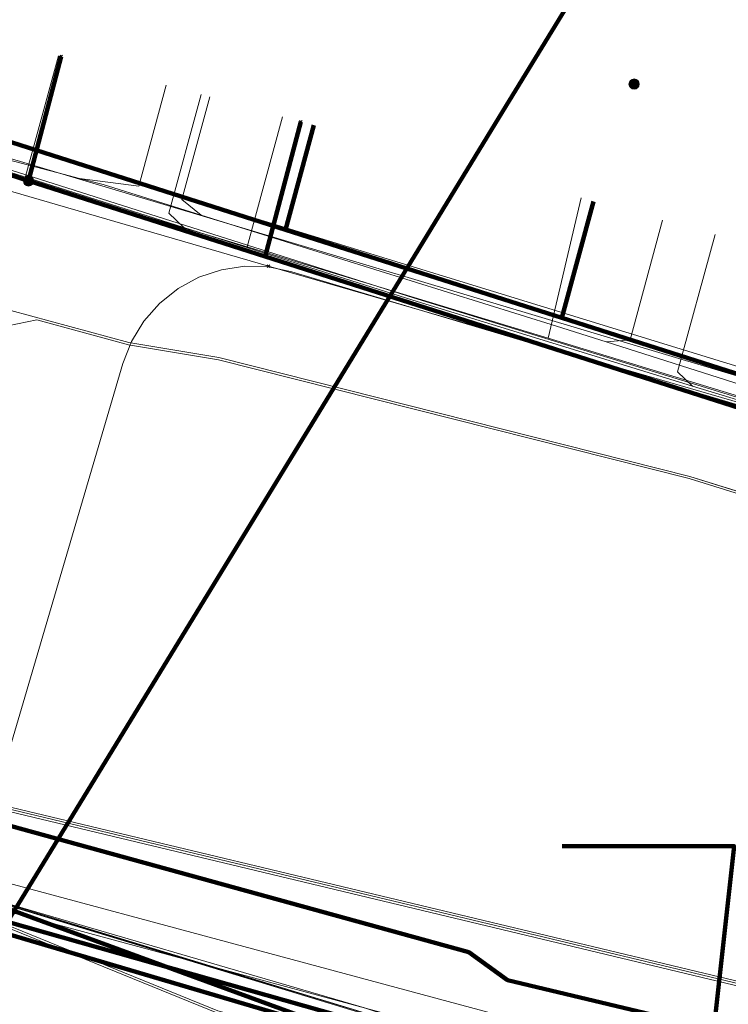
# Model space of a CAD drawing. Extents: x 152558 to 154479, y 462974 to 463683.
# Tile 517 of 638: x 153897 to 153913, y 463418 to 463439. Entities that reach past the tile are written whole.
import ezdxf
from ezdxf.lldxf.tags import DXFTag

# ---------------------------------------------------------------- set-up
doc = ezdxf.new("R2010")
doc.units = 0
doc.header["$LTSCALE"] = 0.2
doc.layers.get('0').update_dxf_attribs({"linetype": 'CONTINUOUS'})
for name, color, linetype, lineweight in [('B-RO-KL-DATA_COAXIAAL_17_ZIGGO BV-G', 90, 'KL-DATA-N', 18), ('B-RO-KL-DATA_COAXIAAL_7_ZIGGO BV-G', 90, 'KL-DATA-N', 18), ('B-RO-KL-DATA_DUCT_ZIGGO BV-G', 90, 'CONTINUOUS', 100), ('B-RO-KL-DATA_EUROFIBER NEDERLAND BV-G', 90, 'KL-DATA-N', 18), ('B-RO-KL-DATA_HULPSTUK_KPN BV-S', 90, 'CONTINUOUS', 25), ('B-RO-KL-DATA_KABELBED_KPN BV-G', 90, 'CONTINUOUS', 100), ('B-RO-KL-DATA_KABELBED_ZIGGO BV-G', 90, 'CONTINUOUS', 100), ('B-RO-KL-DATA_REGGEFIBER OPERATOR BV-G', 90, 'KL-DATA-N', 18), ('B-RO-KL-DATA_STEDIN NETBEHEER BV-G', 90, 'KL-DATA-N', 18), ('B-RO-KL-ET_LS_400 V_STEDIN NETBEHEER BV-G', 190, 'KL-LS-N', 18), ('B-RO-KL-ET_MS_10 KV_STEDIN NETBEHEER BV-G', 130, 'KL-MS-N', 18), ('B-RO-KL-GAS_LD_GRIJS GIETIJZER_170_0.1 BAR_STEDIN NETBEHEER BV-G', 50, 'KL-GAS-LD-N', 18), ('B-RO-KL-GAS_LD_PE_32_0.1 BAR_STEDIN NETBEHEER BV-G', 50, 'KL-GAS-LD-N', 18), ('B-RO-KL-GAS_LD_PVC_110_0.1 BAR_STEDIN NETBEHEER BV-G', 50, 'KL-GAS-LD-N', 18), ('B-RO-KL-GAS_LD_PVC_160_0.1 BAR_STEDIN NETBEHEER BV-G', 50, 'KL-GAS-LD-N', 18), ('B-RO-KL-WATER_100_VITENS-G', 170, 'KL-WATER-N', 18), ('B-RO-KL-WATER_150_VITENS-G', 170, 'KL-WATER-N', 18), ('B-RO-KL-WATER_HULPSTUK_VITENS-S', 170, 'CONTINUOUS', 25)]:
    doc.layers.add(name, color=color, linetype=linetype, lineweight=lineweight)
doc.styles.add('NLCS-ISO', font='NLCS-ISO.ttf')
tags = doc.linetypes.add('KL-DATA-N', pattern='A,4,-1,[101,NLCS.SHX,S=0.5,R=0,X=0,Y=0],-1,4,-1,["D",Standard,S=1,R=0,X=-0.25,Y=-0.5],-1.5', length=12.5).pattern_tags.tags
tags[18] = DXFTag(74, 10)
tags = doc.linetypes.add('KL-GAS-LD-N', pattern='A,4,-1,[69,NLCS.SHX,S=0.5,R=0,X=0,Y=0],-1,4,-1,["L",Standard,S=1,R=0,X=0.25,Y=-0.5],-2', length=13).pattern_tags.tags
tags[18] = DXFTag(74, 10)
tags = doc.linetypes.add('KL-LS-N', pattern='A,4,-1,[103,NLCS.SHX,S=0.75,R=0,X=0,Y=0],-1,4,-1,["L",Standard,S=1,R=0,X=0,Y=-0.5],-2', length=13).pattern_tags.tags
tags[18] = DXFTag(74, 10)
tags = doc.linetypes.add('KL-MS-N', pattern='A,4,-1,[103,NLCS.SHX,S=0.75,R=0,X=0,Y=0],-1,4,-1,["M",Standard,S=1,R=0,X=0,Y=-0.5],-2', length=13).pattern_tags.tags
tags[18] = DXFTag(74, 10)
doc.linetypes.add('KL-WATER-N', pattern='A,7,-0.5,[168,NLCS.SHX,S=0.75,R=0,X=0.75,Y=0],-2', length=9.5)

# ---------------------------------------------------------------- blocks, each defined once
blk = doc.blocks.new('SKL-WTB_HULP_OVERIG-SO')
at = {"color": 0, "linetype": 'ByBlock', "lineweight": 18}
for points in [[(-0.14, 0.14), (0.14, -0.14)], [(0.14, 0.14), (-0.14, -0.14)]]:
    blk.add_lwpolyline(points, dxfattribs=at)
at = {"color": 0, "linetype": 'ByBlock', "lineweight": 18, "style": 'NLCS-ISO', "flags": 1}
for tag, p in [('TYPE', (1.5, 0)), ('LABEL', (1.5, -1.5)), ('OMSCHRIJVING', (1.5, -3))]:
    blk.add_attdef(tag, p, '', height=1, dxfattribs=at)
blk = doc.blocks.new('SKL-WTB_HULP_MOF-SO')
at = {"linetype": 'ByBlock', "lineweight": 18}
h = blk.add_hatch(color=0, dxfattribs=at)
h.dxf.hatch_style = 1
h.paths.add_polyline_path([(-0.5625, 0, 1), (0.5625, 0, 1)])
at = {"color": 0, "linetype": 'ByBlock', "lineweight": 18}
blk.add_circle((0, 0), 0.5625, dxfattribs=at)
at = {"color": 0, "linetype": 'ByBlock', "lineweight": 18, "style": 'NLCS-ISO', "flags": 1}
for tag, p in [('TYPE', (1.5, 0)), ('LABEL', (1.5, -1.5)), ('OMSCHRIJVING', (1.5, -3))]:
    blk.add_attdef(tag, p, '', height=1, dxfattribs=at)

msp = doc.modelspace()

# ---------------------------------------------------------------- linework, layer by layer
at = {"layer": 'B-RO-KL-DATA_COAXIAAL_17_ZIGGO BV-G', "flags": 128}
for points in [[(153907.824, 463531.839), (153914.669, 463529.986), (153913.11, 463523.981), (153912.733, 463522.53), (153910.795, 463515.064), (153908.982, 463508.082), (153907.45, 463502.181), (153906.884, 463500), (153905.958, 463496.546), (153904.476, 463491.016), (153903.541, 463487.525), (153903.361, 463486.852), (153900.461, 463476.03), (153899.424, 463472.161), (153898.156, 463467.429), (153896.293, 463460.476), (153890.44, 463438.633), (153894.643, 463437.513), (153894.645, 463437.519), (153895.028, 463437.397), (153903.205, 463434.785), (153905.885, 463433.929), (153909.307, 463432.837), (153917.115, 463430.343), (153916.284, 463426.935), (153914.051, 463417.777), (153913.345, 463414.884), (153912.442, 463415.151), (153912.169, 463415.231), (153912.067, 463414.807), (153912.048, 463414.728), (153911.88, 463414.031), (153911.525, 463414.117)], [(153911.525, 463414.117), (153911.88, 463414.031), (153912.048, 463414.728), (153912.067, 463414.807), (153911.909, 463414.853), (153904.799, 463416.919), (153896.937, 463419.278), (153897.074, 463419.503), (153885.766, 463422.754), (153875.963, 463425.572), (153871.974, 463426.719), (153867.714, 463427.941), (153867.288, 463426.344)]]:
    msp.add_lwpolyline(points, dxfattribs=at)
at = {"layer": 'B-RO-KL-DATA_COAXIAAL_7_ZIGGO BV-G', "flags": 128}
for points in [[(153919.797, 463438.263), (153920.091, 463438.183), (153917.888, 463430.096), (153917.115, 463430.343), (153909.307, 463432.837), (153905.885, 463433.929), (153897.074, 463419.503), (153885.766, 463422.754), (153875.963, 463425.572), (153871.974, 463426.719), (153867.714, 463427.941), (153867.288, 463426.344)], [(153867.288, 463426.344), (153867.714, 463427.941), (153871.974, 463426.719), (153875.963, 463425.572), (153885.766, 463422.754), (153897.074, 463419.503), (153905.885, 463433.929), (153907.924, 463437.268)], [(153867.288, 463426.344), (153867.714, 463427.941), (153871.974, 463426.719), (153875.963, 463425.572), (153885.766, 463422.754), (153897.074, 463419.503), (153905.885, 463433.929), (153907.924, 463437.268)]]:
    msp.add_lwpolyline(points, dxfattribs=at)
at = {"layer": 'B-RO-KL-DATA_DUCT_ZIGGO BV-G', "flags": 128}
for points in [[(153940.803, 463406.022), (153929.841, 463409.175), (153928.395, 463409.591), (153925.205, 463410.713), (153918.539, 463413.057), (153916.307, 463413.842), (153913.345, 463414.884), (153912.442, 463415.151), (153912.169, 463415.231), (153897.074, 463419.503), (153875.963, 463425.572), (153867.714, 463427.941), (153864.876, 463428.755), (153864.91, 463428.89), (153864.622, 463428.976), (153860.532, 463430.001), (153852.392, 463432.337), (153828.551, 463438.59), (153823.579, 463439.894), (153822.858, 463440.083), (153813.517, 463442.533), (153788.539, 463449.083)], [(153940.923, 463406.507), (153928.61, 463410.465), (153918.539, 463413.057), (153916.307, 463413.842), (153913.345, 463414.884), (153912.442, 463415.151), (153912.169, 463415.231), (153897.074, 463419.503), (153875.963, 463425.572), (153867.714, 463427.941), (153864.876, 463428.755), (153864.91, 463428.89), (153864.622, 463428.976), (153860.532, 463430.001), (153852.392, 463432.337), (153828.551, 463438.59), (153823.579, 463439.894), (153822.858, 463440.083), (153813.517, 463442.533), (153788.539, 463449.083)], [(153788.539, 463449.083), (153813.517, 463442.533), (153822.858, 463440.083), (153823.579, 463439.894), (153828.551, 463438.59), (153852.392, 463432.337), (153860.532, 463430.001), (153864.622, 463428.976), (153864.91, 463428.89), (153864.876, 463428.755), (153867.714, 463427.941), (153875.963, 463425.572), (153897.074, 463419.503), (153912.169, 463415.231), (153912.442, 463415.151), (153913.345, 463414.884), (153916.307, 463413.842), (153918.539, 463413.057), (153928.61, 463410.465), (153940.923, 463406.507)], [(153940.923, 463406.507), (153928.61, 463410.465), (153918.539, 463413.057), (153916.307, 463413.842), (153913.345, 463414.884), (153912.442, 463415.151), (153912.169, 463415.231), (153897.074, 463419.503), (153875.963, 463425.572), (153867.714, 463427.941), (153864.876, 463428.755), (153864.91, 463428.89), (153864.622, 463428.976), (153860.532, 463430.001), (153852.392, 463432.337), (153828.551, 463438.59), (153823.579, 463439.894), (153822.858, 463440.083), (153813.517, 463442.533), (153788.539, 463449.083)], [(153788.539, 463449.083), (153813.517, 463442.533), (153822.858, 463440.083), (153823.579, 463439.894), (153828.551, 463438.59), (153852.392, 463432.337), (153860.532, 463430.001), (153864.622, 463428.976), (153864.91, 463428.89), (153864.876, 463428.755), (153867.714, 463427.941), (153875.963, 463425.572), (153897.074, 463419.503), (153912.169, 463415.231), (153912.442, 463415.151), (153913.345, 463414.884), (153916.307, 463413.842), (153918.539, 463413.057), (153928.61, 463410.465), (153940.923, 463406.507)], [(153940.923, 463406.507), (153928.61, 463410.465), (153918.539, 463413.057), (153916.307, 463413.842), (153913.345, 463414.884), (153912.442, 463415.151), (153912.169, 463415.231), (153897.074, 463419.503), (153875.963, 463425.572), (153867.714, 463427.941), (153864.876, 463428.755), (153864.91, 463428.89), (153864.622, 463428.976), (153860.532, 463430.001), (153852.392, 463432.337), (153828.551, 463438.59), (153823.579, 463439.894), (153822.858, 463440.083), (153813.517, 463442.533), (153788.539, 463449.083)], [(153940.923, 463406.507), (153928.61, 463410.465), (153918.539, 463413.057), (153916.307, 463413.842), (153913.345, 463414.884), (153912.442, 463415.151), (153912.169, 463415.231), (153897.074, 463419.503), (153875.963, 463425.572), (153867.714, 463427.941), (153864.876, 463428.755), (153864.91, 463428.89), (153864.622, 463428.976), (153860.532, 463430.001), (153852.392, 463432.337), (153828.551, 463438.59), (153823.579, 463439.894), (153822.858, 463440.083), (153813.517, 463442.533), (153788.539, 463449.083)], [(153940.923, 463406.507), (153928.61, 463410.465), (153918.539, 463413.057), (153916.307, 463413.842), (153913.345, 463414.884), (153912.442, 463415.151), (153912.169, 463415.231), (153897.074, 463419.503), (153875.963, 463425.572), (153867.714, 463427.941), (153864.876, 463428.755), (153864.91, 463428.89), (153864.622, 463428.976), (153860.532, 463430.001), (153852.392, 463432.337), (153828.551, 463438.59), (153823.579, 463439.894), (153822.858, 463440.083), (153813.517, 463442.533), (153788.539, 463449.083)], [(153940.923, 463406.507), (153928.61, 463410.465), (153918.539, 463413.057), (153916.307, 463413.842), (153913.345, 463414.884), (153912.442, 463415.151), (153912.169, 463415.231), (153897.074, 463419.503), (153875.963, 463425.572), (153867.714, 463427.941), (153864.876, 463428.755), (153864.91, 463428.89), (153864.622, 463428.976), (153860.532, 463430.001), (153852.392, 463432.337), (153828.551, 463438.59), (153823.579, 463439.894), (153822.858, 463440.083), (153813.517, 463442.533), (153788.539, 463449.083)], [(153788.539, 463449.083), (153813.517, 463442.533), (153822.858, 463440.083), (153823.579, 463439.894), (153828.551, 463438.59), (153852.392, 463432.337), (153860.532, 463430.001), (153864.622, 463428.976), (153864.91, 463428.89), (153864.876, 463428.755), (153867.714, 463427.941), (153875.963, 463425.572), (153897.074, 463419.503), (153912.169, 463415.231), (153912.442, 463415.151), (153913.345, 463414.884), (153916.307, 463413.842), (153918.539, 463413.057), (153928.61, 463410.465), (153940.923, 463406.507)], [(153940.923, 463406.507), (153928.61, 463410.465), (153918.539, 463413.057), (153916.307, 463413.842), (153913.345, 463414.884), (153912.442, 463415.151), (153912.169, 463415.231), (153897.074, 463419.503), (153875.963, 463425.572), (153867.714, 463427.941), (153864.876, 463428.755), (153864.91, 463428.89), (153864.622, 463428.976), (153860.532, 463430.001), (153852.392, 463432.337), (153828.551, 463438.59), (153823.579, 463439.894), (153822.858, 463440.083), (153813.517, 463442.533), (153788.539, 463449.083)], [(153940.803, 463406.022), (153929.841, 463409.175), (153928.395, 463409.591), (153925.205, 463410.713), (153918.539, 463413.057), (153916.307, 463413.842), (153913.345, 463414.884), (153912.442, 463415.151), (153912.169, 463415.231), (153897.074, 463419.503), (153875.963, 463425.572), (153867.714, 463427.941), (153864.876, 463428.755), (153864.352, 463426.665), (153861.995, 463417.261), (153861.802, 463416.489), (153859.455, 463407.125), (153859.261, 463406.352), (153856.896, 463396.915), (153856.701, 463396.137), (153856.676, 463396.036), (153854.355, 463386.778)], [(153940.803, 463406.022), (153929.841, 463409.175), (153928.395, 463409.591), (153925.205, 463410.713), (153918.539, 463413.057), (153916.307, 463413.842), (153913.345, 463414.884), (153912.442, 463415.151), (153912.169, 463415.231), (153897.074, 463419.503), (153875.963, 463425.572), (153867.714, 463427.941), (153864.876, 463428.755), (153864.352, 463426.665), (153861.995, 463417.261), (153861.802, 463416.489), (153859.455, 463407.125), (153859.261, 463406.352), (153856.896, 463396.915), (153856.701, 463396.137), (153856.676, 463396.036), (153854.355, 463386.778)]]:
    msp.add_lwpolyline(points, dxfattribs=at)
at = {"layer": 'B-RO-KL-DATA_EUROFIBER NEDERLAND BV-G', "flags": 128}
for points in [[(153468.28, 463410.709), (153474.1, 463405.3), (153477.2, 463402), (153482.8, 463396.5), (153483.4, 463396.1), (153484.5, 463395.7), (153485.1, 463395.1), (153485.4, 463394.6), (153489.3, 463383.7), (153490.1, 463382.6), (153492.1, 463377.5), (153494.9, 463369), (153496.7, 463364.6), (153498.9, 463358.9), (153501, 463356.3), (153505.1, 463353.7), (153510.5, 463352.7), (153530.4, 463349.1), (153532.5, 463348.3), (153547.9, 463345.7), (153551.9, 463346.5), (153555.7, 463348.2), (153557.3, 463348.2), (153558.5, 463347.8), (153559.2, 463347.2), (153560.9, 463345.6), (153561.7, 463345), (153561.8, 463344.9), (153568.5, 463352.7), (153576.9, 463362.5), (153578.8, 463365), (153584.8, 463371.9), (153585.8, 463373.1), (153593.1, 463375.7), (153602.2, 463379), (153603.8, 463379.4), (153605.2, 463379.4), (153609.1, 463378.7), (153626, 463375.8), (153642.2, 463372.7), (153655.9, 463370.3), (153658, 463369.7), (153659.2, 463368.7), (153659.9, 463368.7), (153667.9, 463367.3), (153668.5, 463367.2), (153668.8, 463368.3), (153670, 463374.4), (153671.1, 463375.4), (153672.1, 463376.5), (153672.6, 463378.9), (153676.2, 463398.8), (153679.2, 463403.2), (153680.4, 463405.6), (153682.6, 463410.3), (153684.2, 463415.8), (153686.1, 463425.6), (153688.2, 463439.2), (153691.7, 463458.3), (153692.5, 463459.2), (153694.5, 463469.3), (153695, 463472.5), (153695.6, 463473), (153696.8, 463473.3), (153714.4, 463468.6), (153734.1, 463463.4), (153764.6, 463455.2), (153795.3, 463447.1), (153824.6, 463439.2), (153850.3, 463432.5), (153853.5, 463431.6), (153854.6, 463431.1), (153855.6, 463430.2), (153856.9, 463429.6), (153858.6, 463429.2), (153862.3, 463428.3), (153862.8, 463428.3), (153863.4, 463428.4), (153864.6, 463428.2), (153865.4, 463427.8), (153867.6, 463427.3), (153869.5, 463426.7), (153870.3, 463426.8), (153872.6, 463426.9), (153881.5, 463424.5), (153892.7, 463421.2), (153908.9, 463416.3), (153914.4, 463414.6), (153916.7, 463413.8), (153917.9, 463413.7), (153924.7, 463411.6), (153925.7, 463411.2), (153926.3, 463411), (153927, 463410.3), (153937.8, 463407.2), (153962.3, 463400.1), (153977.3, 463395.5), (153980.3, 463394.8), (153982.6, 463394.8), (153989.8, 463392.6), (153994, 463391.5), (154002.9, 463388.7), (154017.2, 463384.4), (154040.4, 463377.4), (154061, 463371.2), (154063.8, 463370.2), (154064.9, 463369.4), (154072.3, 463366.7), (154077.4, 463364.9), (154077.8, 463364.4), (154078.3, 463363.6), (154083.9, 463361.2), (154085.3, 463360), (154131.3, 463340.4), (154133.3, 463339.8), (154135, 463340.5), (154137.2, 463340.5), (154195.5, 463339), (154196.5, 463338.8), (154205.1, 463318.8), (154207.907, 463314.948), (154215.408, 463306.208), (154238.158, 463279.967), (154239.892, 463278.39), (154243.9, 463273.8), (154244.9, 463273.2), (154246.4, 463273.4), (154247.978, 463272.872), (154250.1, 463272.8), (154252.7, 463273.5), (154255.6, 463274.8), (154256.5, 463274.3)], [(153468.28, 463410.709), (153474.1, 463405.3), (153477.2, 463402), (153482.8, 463396.5), (153483.4, 463396.1), (153484.5, 463395.7), (153485.1, 463395.1), (153485.4, 463394.6), (153489.3, 463383.7), (153490.1, 463382.6), (153492.1, 463377.5), (153494.9, 463369), (153496.7, 463364.6), (153498.9, 463358.9), (153501, 463356.3), (153505.1, 463353.7), (153530.4, 463349.1), (153532.5, 463348.3), (153547.9, 463345.7), (153551.9, 463346.5), (153555.7, 463348.2), (153557.3, 463348.2), (153558.5, 463347.8), (153560.9, 463345.6), (153561.7, 463345), (153561.8, 463344.9), (153576.9, 463362.5), (153578.8, 463365), (153584.8, 463371.9), (153585.8, 463373.1), (153602.2, 463379), (153603.8, 463379.4), (153605.2, 463379.4), (153626, 463375.8), (153642.2, 463372.7), (153655.9, 463370.3), (153658, 463369.7), (153659.2, 463368.7), (153659.9, 463368.7), (153668.5, 463367.2), (153668.8, 463368.3), (153670, 463374.4), (153671.1, 463375.4), (153672.1, 463376.5), (153672.6, 463378.9), (153676.2, 463398.8), (153679.2, 463403.2), (153682.6, 463410.3), (153684.2, 463415.8), (153686.1, 463425.6), (153688.2, 463439.2), (153691.7, 463458.3), (153692.5, 463459.2), (153694.5, 463469.3), (153695, 463472.5), (153695.6, 463473), (153696.8, 463473.3), (153734.1, 463463.4), (153764.6, 463455.2), (153795.3, 463447.1), (153824.6, 463439.2), (153850.3, 463432.5), (153853.5, 463431.6), (153854.6, 463431.1), (153855.6, 463430.2), (153856.9, 463429.6), (153858.6, 463429.2), (153862.3, 463428.3), (153863.4, 463428.4), (153864.6, 463428.2), (153865.4, 463427.8), (153867.6, 463427.3), (153869.5, 463426.7), (153872.6, 463426.9), (153881.5, 463424.5), (153892.7, 463421.2), (153914.4, 463414.6), (153916.7, 463413.8), (153917.9, 463413.7), (153924.7, 463411.6), (153925.7, 463411.2), (153926.3, 463411), (153927, 463410.3), (153962.3, 463400.1), (153977.3, 463395.5), (153980.3, 463394.8), (153982.6, 463394.8), (153989.8, 463392.6), (153991.256, 463392.215), (153991.86, 463392.39)]]:
    msp.add_lwpolyline(points, dxfattribs=at)
at = {"layer": 'B-RO-KL-DATA_KABELBED_KPN BV-G', "flags": 128}
for points in [[(153783.437, 463452.051), (153804.374, 463446.423), (153816.957, 463443.042), (153832.337, 463439.03), (153855.864, 463432.663), (153863.385, 463430.629), (153865.956, 463430.188), (153872.429, 463428.549), (153888.522, 463423.992), (153907.25, 463418.837), (153908.108, 463418.22), (153913.538, 463416.924), (153917.644, 463415.929), (153925.11, 463413.286), (153928.967, 463411.922), (153937.019, 463409.052), (153941.133, 463407.587), (153953.21, 463403.789)], [(153897.535, 463435.861), (153898.259, 463438.608)], [(153896.868, 463436.074), (153897.535, 463435.861), (153902.758, 463434.193), (153903.546, 463437.168)], [(153894.461, 463436.843), (153896.868, 463436.074), (153897.535, 463435.861), (153902.758, 463434.193), (153916.966, 463429.656), (153917.443, 463429.504), (153919.857, 463428.733), (153920.563, 463428.507), (153928.05, 463426.116), (153937.261, 463423.175), (153940.033, 463422.274)], [(153864.538, 463428.671), (153865.521, 463428.441), (153871.948, 463426.608), (153888.264, 463423.026), (153904.798, 463416.963), (153912.977, 463414.59), (153916.835, 463414.382), (153916.846, 463414.379)]]:
    msp.add_lwpolyline(points, dxfattribs=at)
at = {"layer": 'B-RO-KL-DATA_KABELBED_ZIGGO BV-G', "flags": 128}
for points in [[(153916.172, 463444.645), (153912.429, 463444.645), (153907.924, 463437.268)], [(153895.028, 463437.397), (153903.205, 463434.785)], [(153903.834, 463437.095), (153903.205, 463434.785)], [(153907.924, 463437.268), (153905.885, 463433.929)], [(153910.007, 463435.409), (153909.307, 463432.837)], [(153903.205, 463434.785), (153905.885, 463433.929)], [(153905.885, 463433.929), (153897.074, 463419.503)], [(153905.885, 463433.929), (153909.307, 463432.837)], [(153909.307, 463432.837), (153917.115, 463430.343)], [(153909.314, 463421.177), (153913.106, 463421.177), (153912.442, 463415.151)], [(153897.074, 463419.503), (153896.937, 463419.278), (153911.909, 463414.853)], [(153897.074, 463419.503), (153912.169, 463415.231)]]:
    msp.add_lwpolyline(points, dxfattribs=at)
at = {"layer": 'B-RO-KL-DATA_REGGEFIBER OPERATOR BV-G', "flags": 128}
for points in [[(153131, 463431.7), (153133.1, 463432.5), (153135.4, 463432.2), (153155.7, 463428.9), (153175.9, 463425.6), (153177.3, 463424.9), (153178, 463423.9), (153178.2, 463422.1), (153177.7, 463418.5), (153178.3, 463418.4), (153182.7, 463417.7), (153183.3, 463417.5), (153183.5, 463419), (153184.2, 463421.4), (153185.5, 463422.5), (153187.6, 463422.9), (153190, 463422.5), (153204.7, 463419.9), (153226.2, 463416), (153236.1, 463414.2), (153237.6, 463412.5), (153238.2, 463410.6), (153238.2, 463409.9), (153238.1, 463408.2), (153238.2, 463407.9), (153243.5, 463407), (153243.9, 463406.9), (153244.2, 463408.4), (153245.3, 463410.7), (153248.2, 463412.3), (153249.7, 463412.2), (153268.1, 463409), (153292.7, 463404.7), (153294.7, 463403.4), (153296.2, 463403.2), (153296.4, 463403.1), (153297.5, 463402.9), (153298.4, 463402.6), (153299.2, 463402.5), (153304.9, 463401.2), (153305.2, 463401.2), (153307.1, 463400.8), (153310.9, 463400.6), (153333.1, 463396.6), (153341.8, 463395.1), (153343.9, 463394.2), (153346.4, 463391.9), (153346.5, 463391.6), (153354.7, 463390.6), (153357.3, 463390.9), (153359.8, 463391.2), (153362.3, 463391.5), (153367.5, 463390.5), (153368.5, 463390.7), (153370.7, 463404.7), (153371.2, 463408.1), (153372.4, 463415.4), (153372.9, 463418.7), (153373.1, 463419.6), (153374.2, 463420), (153375.2, 463420.4), (153397.3, 463416.9), (153413.7, 463413.9), (153413.8, 463413.2), (153413.4, 463410.6), (153413.5, 463409.8), (153415.2, 463409.4), (153420.9, 463408.3), (153424.9, 463407.4), (153425.2, 463408), (153426.4, 463412), (153427.3, 463412.7), (153427.9, 463413.5), (153428.6, 463418.2), (153428.6, 463418.5), (153437.4, 463416.7), (153440.9, 463415.8), (153454.5, 463412.9), (153457.3, 463412.3), (153462.1, 463411.4), (153464.6, 463411), (153465.5, 463411.3), (153467, 463411.5), (153467.5, 463411.4), (153474.1, 463405.3), (153477.2, 463402), (153482.8, 463396.5), (153483.4, 463396.1), (153484.5, 463395.7), (153485.1, 463395.1), (153485.4, 463394.6), (153489.3, 463383.7), (153490.1, 463382.6), (153492.1, 463377.5), (153495, 463368.8), (153496.7, 463364.6), (153498.3, 463360.6), (153498.9, 463358.9), (153501, 463356.3), (153505.1, 463353.7), (153510.5, 463352.7), (153530.4, 463349.1), (153532.5, 463348.3), (153547.9, 463345.7), (153551.9, 463346.5), (153555.7, 463348.2), (153557.3, 463348.2), (153558.5, 463347.8), (153561.7, 463345), (153561.8, 463344.9), (153568.5, 463352.7), (153576.9, 463362.5), (153578.8, 463365), (153584.8, 463371.9), (153585.8, 463373.1), (153593.1, 463375.7), (153602.2, 463379), (153603.8, 463379.4), (153605.2, 463379.4), (153609.1, 463378.7), (153626, 463375.8), (153642.2, 463372.7), (153655.9, 463370.3), (153658, 463369.7), (153659.2, 463368.7), (153659.9, 463368.7), (153667.9, 463367.3), (153669, 463367.1), (153668.8, 463368.3), (153670, 463374.4), (153671.1, 463375.4), (153672.1, 463376.5), (153672.7, 463379.1), (153676.2, 463398.8), (153678.8, 463402.6), (153679.5, 463403.8), (153680.4, 463405.6), (153682.6, 463410.3), (153684.2, 463415.8), (153686.1, 463425.6), (153687.2, 463431.7), (153688.2, 463439.2), (153691.7, 463458.3), (153692.5, 463459.2), (153694.5, 463469.3), (153695, 463472.5), (153695.6, 463473), (153696.8, 463473.3), (153714.4, 463468.6), (153734.1, 463463.4), (153764.6, 463455.2), (153795.3, 463447.1), (153824.6, 463439.2), (153850.3, 463432.5), (153853.5, 463431.6), (153854.6, 463431.1), (153855.6, 463430.2), (153856.9, 463429.6), (153858.6, 463429.2), (153862.3, 463428.3), (153862.8, 463428.3), (153863.4, 463428.4), (153864.6, 463428.2), (153865.4, 463427.8), (153867.6, 463427.3), (153869.5, 463426.7), (153870.3, 463426.8), (153872.6, 463426.9), (153881.5, 463424.5), (153892.7, 463421.2), (153908.9, 463416.3), (153914.4, 463414.6), (153916.7, 463413.8), (153917.9, 463413.7), (153924.7, 463411.6), (153925.7, 463411.2), (153926.3, 463411), (153927, 463410.3), (153937.8, 463407.2), (153962.3, 463400.1), (153977.3, 463395.5), (153980.3, 463394.8), (153982.6, 463394.8), (153989.8, 463392.6), (153994, 463391.5), (154002.9, 463388.7), (154017.2, 463384.4), (154041, 463377.3), (154061, 463371.2), (154063.8, 463370.2), (154064.9, 463369.4), (154077.4, 463364.9), (154078.3, 463363.6), (154083.9, 463361.2), (154085.3, 463360), (154131.3, 463340.4), (154133.3, 463339.8), (154135, 463340.5), (154137.2, 463340.5), (154195.5, 463339), (154196.5, 463338.8), (154202.6, 463324.3), (154205.1, 463318.8), (154207.8, 463315.1), (154212, 463310.1), (154214, 463307.9), (154215.9, 463305.7), (154217.9, 463303.5), (154219.9, 463301.3), (154238, 463280.1), (154240.1, 463278.2), (154243.9, 463273.8), (154244.6, 463273), (154246.2, 463273.4), (154246.4, 463273.4), (154248.2, 463272.9), (154250.1, 463272.8), (154252.7, 463273.5), (154258.4, 463276.1), (154262.2, 463278.2), (154278.3, 463284.9), (154306.7, 463297.1), (154330.5, 463306.7), (154333.4, 463304.3), (154337.9, 463299.7), (154338.9, 463298.8), (154341.6, 463297.8), (154344.4, 463297.1), (154346.8, 463297), (154349.2, 463297.2), (154351.6, 463297.9), (154354.8, 463299.1), (154356, 463299.4), (154357.5, 463298.9), (154358.1, 463298.7), (154361.192, 463299.949)], [(153894.92, 463455.815), (153894.331, 463455.969), (153889.782, 463438.536), (153897.45, 463435.876), (153902.358, 463434.406), (153909.002, 463432.387), (153916.463, 463430.117), (153919.911, 463429.052), (153924.237, 463427.722), (153926.002, 463427.188), (153941.575, 463422.388), (153943.751, 463422.07), (153944.961, 463422.998), (153947.427, 463432.653), (153948.288, 463436.438)], [(153897.45, 463435.876), (153898.198, 463438.625)], [(153889.782, 463438.536), (153897.45, 463435.876)], [(153902.358, 463434.406), (153903.14, 463437.279)], [(153897.45, 463435.876), (153902.358, 463434.406)], [(153909.002, 463432.387), (153909.729, 463435.485)], [(153902.358, 463434.406), (153909.002, 463432.387)], [(153909.002, 463432.387), (153916.463, 463430.117)], [(153856.083, 463429.606), (153857.38, 463429.526), (153857.986, 463429.83), (153858.638, 463429.601), (153862.957, 463428.451), (153864.491, 463428.095), (153865.258, 463428.251), (153885.772, 463422.722), (153898.1, 463419.463), (153908.744, 463416.577), (153916.428, 463414.494), (153916.768, 463410.444), (153917.407, 463409.374), (153922.01, 463407.933), (153923.431, 463407.682), (153924.297, 463408.009), (153924.797, 463409.377), (153925.368, 463409.728), (153926.594, 463409.581), (153927.339, 463409.855), (153931.382, 463408.941), (153934.99, 463408.422), (153938.916, 463407.294), (153940.791, 463406.717)], [(153869.542, 463426.72), (153870.261, 463426.793), (153872.599, 463426.858), (153881.491, 463424.473), (153892.654, 463421.245), (153908.884, 463416.295), (153914.369, 463414.593), (153916.663, 463413.831), (153917.879, 463413.713), (153924.672, 463411.632), (153925.685, 463411.178), (153926.337, 463410.985), (153926.978, 463410.252), (153937.757, 463407.218)], [(153881.491, 463424.473), (153892.654, 463421.245), (153908.884, 463416.295), (153914.369, 463414.593), (153916.663, 463413.831)]]:
    msp.add_lwpolyline(points, dxfattribs=at)
at = {"layer": 'B-RO-KL-DATA_STEDIN NETBEHEER BV-G', "flags": 128}
for points in [[(154241.663, 463272.775), (154240.779, 463273.319), (154238.716, 463275.312), (154219.28, 463297.994), (154209.469, 463309.481), (154205.844, 463312.881), (154202.281, 463315.87), (154197.657, 463319.445), (154195.282, 463321.202), (154168.159, 463335.795), (154154.035, 463339.957), (154153.41, 463340.426), (154153.097, 463341.129), (154153.097, 463341.715), (154155.16, 463351.571), (154153.857, 463351.607), (154153.071, 463351.777), (154152.269, 463351.826), (154143.433, 463353.101), (154139.353, 463354.145), (154133.483, 463355.941), (154111.247, 463365.15), (154102.91, 463369.317), (154098.034, 463371.285), (154083.4, 463376.845), (154070.391, 463380.933), (154042.913, 463389.369), (154000, 463402.641), (153971.113, 463411.354), (153951.788, 463417.517), (153936.83, 463421.583), (153912.116, 463429.29), (153901.725, 463431.913), (153899.74, 463432.245), (153897.717, 463432.796), (153892.884, 463431.796), (153879.879, 463435.343), (153872.535, 463437.292), (153870.878, 463438.371), (153868.804, 463439.134), (153866.524, 463438.937), (153834.598, 463447.402), (153819.304, 463451.731), (153785.875, 463460.819), (153738.066, 463474.273), (153704.153, 463482.996), (153640.722, 463500), (153619.302, 463505.321), (153578.059, 463516.512), (153523.566, 463531.081), (153512.661, 463534.039), (153484.716, 463541.417), (153458.418, 463548.696), (153457.352, 463553.635), (153413.527, 463565.319), (153389.742, 463571.84), (153370.691, 463576.739), (153320.778, 463590.118), (153286.029, 463599.544), (153248.965, 463609.62), (153211.671, 463619.676), (153176.869, 463628.98), (153157.188, 463635.289), (153111.754, 463653.166), (153096.88, 463659.382), (153091.537, 463661.836)], [(153955.961, 463418.375), (153952.326, 463419.494), (153937.447, 463423.85), (153919.554, 463429.648), (153894.54, 463437.133), (153836.031, 463452.712), (153820.669, 463456.749), (153787.289, 463465.927), (153763.353, 463472.231), (153739.302, 463478.912), (153705.44, 463487.828), (153685.861, 463493.176), (153684.756, 463494.085), (153645.118, 463504.529), (153582.945, 463521.323), (153579.539, 463522.017), (153534.943, 463533.939), (153503.696, 463542.348), (153473.263, 463550.442)], [(154158.127, 463352.701), (154153.078, 463351.827), (154152.274, 463351.876), (154143.443, 463353.15), (154139.367, 463354.193), (154133.5, 463355.988), (154111.268, 463365.196), (154102.931, 463369.363), (154098.052, 463371.332), (154083.416, 463376.892), (154070.406, 463380.981), (154042.928, 463389.417), (154000, 463402.693), (153971.128, 463411.402), (153951.802, 463417.565), (153936.844, 463421.631), (153912.13, 463429.338), (153901.735, 463431.962), (153899.751, 463432.294), (153897.147, 463433.003), (153893.424, 463434.192)]]:
    msp.add_lwpolyline(points, dxfattribs=at)
at = {"layer": 'B-RO-KL-ET_LS_400 V_STEDIN NETBEHEER BV-G', "flags": 128}
for points in [[(153901.346, 463437.767), (153900.633, 463435.148), (153900.961, 463434.834)], [(153987.725, 463408.82), (153972.309, 463413.56), (153942.166, 463422.152), (153937.368, 463423.561), (153919.422, 463429.165), (153906.034, 463433.278), (153894.871, 463436.818)], [(153895.716, 463436.498), (153897.402, 463435.963), (153900.961, 463434.834), (153902.233, 463434.431), (153906.019, 463433.23), (153908.317, 463432.524), (153912.19, 463431.334), (153914.081, 463430.753), (153921.918, 463428.333), (153925.468, 463427.225), (153926.758, 463426.822), (153937.354, 463423.513), (153942.153, 463422.104)], [(153912.687, 463434.679), (153911.86, 463431.644), (153912.19, 463431.334)], [(153915.535, 463417.479), (153913.799, 463417.994), (153890.383, 463423.603)], [(153942.515, 463420.916), (153942.337, 463420.113), (153939.993, 463410.343), (153938.084, 463410.964), (153928.92, 463413.763), (153925.494, 463414.578), (153913.821, 463418.04), (153890.396, 463423.651)], [(153890.957, 463423.414), (153913.786, 463417.946), (153915.793, 463417.351), (153916.145, 463417.101), (153916.442, 463416.788), (153916.674, 463416.424), (153916.833, 463416.023), (153916.912, 463415.599), (153916.909, 463415.168), (153916.824, 463414.745), (153916.661, 463414.345), (153916.424, 463413.985)], [(153890.871, 463421.539), (153893.864, 463420.733), (153901.711, 463417.541), (153909.895, 463415.361), (153912.969, 463414.542), (153916.333, 463413.594)], [(153912.955, 463414.494), (153901.695, 463417.494), (153893.845, 463420.687), (153892.854, 463420.954)]]:
    msp.add_lwpolyline(points, dxfattribs=at)
at = {"layer": 'B-RO-KL-ET_MS_10 KV_STEDIN NETBEHEER BV-G', "flags": 128}
for points in [[(154099.092, 463372.665), (154092.733, 463375.129), (154070.776, 463382.227), (154043.306, 463390.661), (153994.605, 463405.827), (153972.041, 463412.791), (153952.221, 463419.109), (153937.315, 463423.368), (153917.456, 463429.649), (153903.347, 463433.857), (153902.835, 463433.963), (153902.311, 463433.977), (153901.793, 463433.9), (153901.297, 463433.734), (153900.837, 463433.484), (153900.427, 463433.158), (153900.08, 463432.766), (153899.807, 463432.319), (153899.615, 463431.831), (153896.338, 463420.682), (153894.497, 463421.169)], [(153963.599, 463413.803), (153951.801, 463417.565), (153936.843, 463421.632), (153912.13, 463429.338), (153901.735, 463431.962), (153899.751, 463432.294), (153897.147, 463433.003)]]:
    msp.add_lwpolyline(points, dxfattribs=at)
at = {"layer": 'B-RO-KL-GAS_LD_GRIJS GIETIJZER_170_0.1 BAR_STEDIN NETBEHEER BV-G', "flags": 128}
msp.add_lwpolyline([(153900.685, 463435.604), (153918.003, 463430.289)], dxfattribs=at)
at = {"layer": 'B-RO-KL-GAS_LD_PE_32_0.1 BAR_STEDIN NETBEHEER BV-G', "flags": 128}
for points in [[(153900.575, 463437.977), (153899.967, 463435.747), (153898.664, 463435.918)], [(153901.539, 463437.715), (153900.922, 463435.448), (153901.346, 463435.106)], [(153911.529, 463434.995), (153910.81, 463432.353), (153910.28, 463432.31)]]:
    msp.add_lwpolyline(points, dxfattribs=at)
at = {"layer": 'B-RO-KL-GAS_LD_PVC_110_0.1 BAR_STEDIN NETBEHEER BV-G', "flags": 128}
msp.add_lwpolyline([(153863.818, 463425.653), (153864.581, 463428.871), (153881.489, 463424.238), (153896.225, 463420.153), (153904.953, 463417.606), (153912.867, 463414.943)], dxfattribs=at)
at = {"layer": 'B-RO-KL-GAS_LD_PVC_160_0.1 BAR_STEDIN NETBEHEER BV-G', "flags": 128}
msp.add_lwpolyline([(153891.01, 463437.917), (153898.332, 463436.005), (153898.664, 463435.918), (153899.182, 463435.783), (153901.346, 463435.106), (153903.575, 463434.408), (153909.186, 463432.652), (153910.28, 463432.31), (153913.428, 463431.309), (153914.88, 463430.844), (153919.713, 463429.292), (153920.699, 463427.983), (153922.317, 463427.489), (153923.38, 463427.168), (153926.541, 463426.212), (153927.836, 463425.821), (153933.099, 463424.23), (153939.674, 463422.134), (153940.818, 463422.925), (153945.853, 463421.576)], dxfattribs=at)
at = {"layer": 'B-RO-KL-WATER_100_VITENS-G', "flags": 128}
msp.add_lwpolyline([(153883.37, 463439.498), (153891.849, 463437.171), (153896.496, 463435.821), (153902.833, 463433.981), (153908.902, 463432.219), (153913.513, 463430.88), (153921.427, 463428.582), (153926.305, 463427.165), (153937.424, 463423.936)], dxfattribs=at)
at = {"layer": 'B-RO-KL-WATER_150_VITENS-G', "flags": 128}
msp.add_lwpolyline([(153864.264, 463429.194), (153912.565, 463416.192), (153916.959, 463414.889)], dxfattribs=at)

# ---------------------------------------------------------------- block references
at = {"layer": 'B-RO-KL-DATA_HULPSTUK_KPN BV-S', "xscale": 0.2, "yscale": 0.2, "zscale": 0.2}
for name, p in [('SKL-WTB_HULP_OVERIG-SO', (153898.259, 463438.608)), ('SKL-WTB_HULP_MOF-SO', (153910.9, 463438)), ('SKL-WTB_HULP_OVERIG-SO', (153903.546, 463437.168)), ('SKL-WTB_HULP_MOF-SO', (153897.535, 463435.861)), ('SKL-WTB_HULP_OVERIG-SO', (153897.535, 463435.861))]:
    msp.add_blockref(name, p, dxfattribs=at)
at = {"layer": 'B-RO-KL-WATER_HULPSTUK_VITENS-S', "xscale": 0.2, "yscale": 0.2, "zscale": 0.2}
for p in [(153902.833, 463433.981), (153908.902, 463432.219)]:
    msp.add_blockref('SKL-WTB_HULP_OVERIG-SO', p, dxfattribs=at)

doc.saveas('drawing.dxf')
